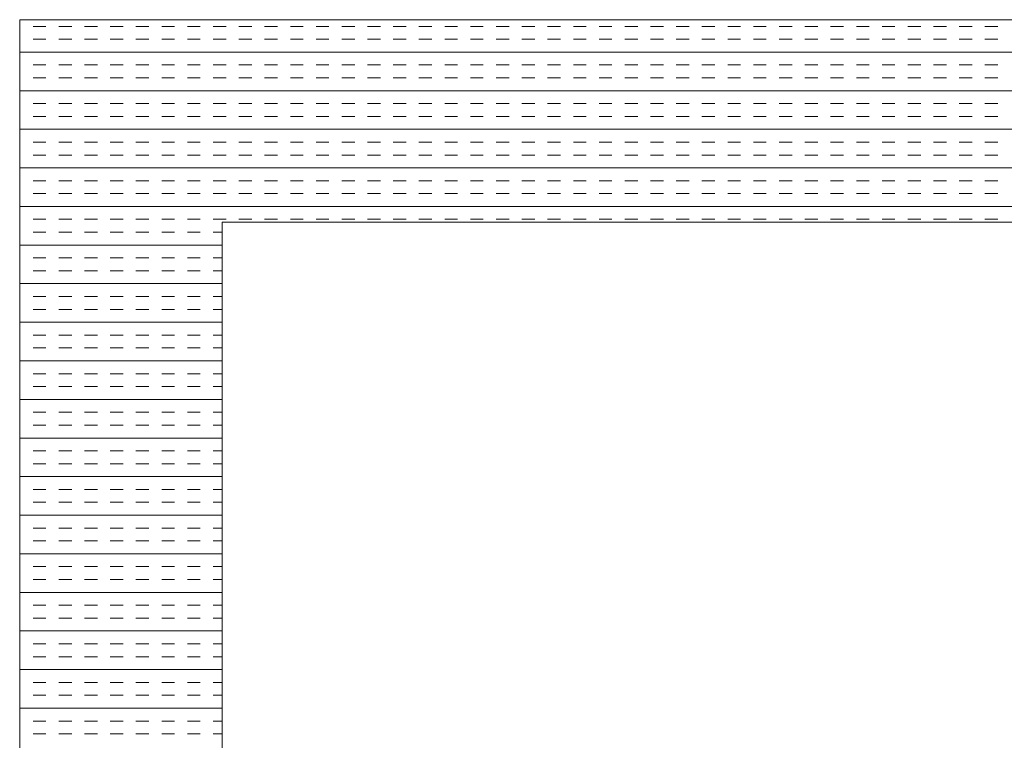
# Model space of a CAD drawing. Extents: x 3940905 to 4145695, y 925352 to 1109797.
# Tile 840 of 1056: x 4040524 to 4040767, y 1101176 to 1101354. Entities that reach past the tile are written whole.
import ezdxf

# ---------------------------------------------------------------- set-up
doc = ezdxf.new("R2010")
doc.units = 0
doc.header["$LTSCALE"] = 750
doc.header["$MEASUREMENT"] = 0
doc.layers.add('CKD Equipments', color=252, linetype='CONTINUOUS', lineweight=0)

msp = doc.modelspace()

# ---------------------------------------------------------------- linework, layer by layer
at = {"layer": 'CKD Equipments'}
for p, q in [((4040524.42, 1101353.98, -7.61), (4040524.42, 1100653.98, -7.61)), ((4041342.42, 1101353.98, -7.61), (4040524.42, 1101353.98, -7.61)), ((4040574.42, 1101303.98, -7.61), (4040574.42, 1100703.98, -7.61)), ((4041292.42, 1101303.98, -7.61), (4040574.42, 1101303.98, -7.61))]:
    msp.add_line(p, q, dxfattribs=at)
at = {"layer": 'CKD Equipments', "color": 4, "linetype": 'Continuous'}
for p, q in [((4040524.55, 1101352.32, -7.61), (4040524.42, 1101352.32, -7.61)), ((4040530.9, 1101352.32, -7.61), (4040527.72, 1101352.32, -7.61)), ((4040537.25, 1101352.32, -7.61), (4040534.07, 1101352.32, -7.61)), ((4040543.6, 1101352.32, -7.61), (4040540.42, 1101352.32, -7.61)), ((4040549.95, 1101352.32, -7.61), (4040546.77, 1101352.32, -7.61)), ((4040556.3, 1101352.32, -7.61), (4040553.12, 1101352.32, -7.61)), ((4040562.65, 1101352.32, -7.61), (4040559.47, 1101352.32, -7.61)), ((4040569, 1101352.32, -7.61), (4040565.82, 1101352.32, -7.61)), ((4040575.35, 1101352.32, -7.61), (4040572.17, 1101352.32, -7.61)), ((4040581.7, 1101352.32, -7.61), (4040578.52, 1101352.32, -7.61)), ((4040588.05, 1101352.32, -7.61), (4040584.87, 1101352.32, -7.61)), ((4040594.4, 1101352.32, -7.61), (4040591.22, 1101352.32, -7.61)), ((4040600.75, 1101352.32, -7.61), (4040597.57, 1101352.32, -7.61)), ((4040607.1, 1101352.32, -7.61), (4040603.92, 1101352.32, -7.61)), ((4040613.45, 1101352.32, -7.61), (4040610.27, 1101352.32, -7.61)), ((4040619.8, 1101352.32, -7.61), (4040616.62, 1101352.32, -7.61)), ((4040626.15, 1101352.32, -7.61), (4040622.97, 1101352.32, -7.61)), ((4040632.5, 1101352.32, -7.61), (4040629.32, 1101352.32, -7.61)), ((4040638.85, 1101352.32, -7.61), (4040635.67, 1101352.32, -7.61)), ((4040645.2, 1101352.32, -7.61), (4040642.02, 1101352.32, -7.61)), ((4040651.55, 1101352.32, -7.61), (4040648.37, 1101352.32, -7.61)), ((4040657.9, 1101352.32, -7.61), (4040654.72, 1101352.32, -7.61)), ((4040664.25, 1101352.32, -7.61), (4040661.07, 1101352.32, -7.61)), ((4040670.6, 1101352.32, -7.61), (4040667.42, 1101352.32, -7.61)), ((4040676.95, 1101352.32, -7.61), (4040673.77, 1101352.32, -7.61)), ((4040683.3, 1101352.32, -7.61), (4040680.12, 1101352.32, -7.61)), ((4040689.65, 1101352.32, -7.61), (4040686.47, 1101352.32, -7.61)), ((4040696, 1101352.32, -7.61), (4040692.82, 1101352.32, -7.61)), ((4040702.35, 1101352.32, -7.61), (4040699.17, 1101352.32, -7.61)), ((4040708.7, 1101352.32, -7.61), (4040705.52, 1101352.32, -7.61)), ((4040715.05, 1101352.32, -7.61), (4040711.87, 1101352.32, -7.61)), ((4040721.4, 1101352.32, -7.61), (4040718.22, 1101352.32, -7.61)), ((4040727.75, 1101352.32, -7.61), (4040724.57, 1101352.32, -7.61)), ((4040734.1, 1101352.32, -7.61), (4040730.92, 1101352.32, -7.61)), ((4040740.45, 1101352.32, -7.61), (4040737.27, 1101352.32, -7.61)), ((4040746.8, 1101352.32, -7.61), (4040743.62, 1101352.32, -7.61)), ((4040753.15, 1101352.32, -7.61), (4040749.97, 1101352.32, -7.61)), ((4040759.5, 1101352.32, -7.61), (4040756.32, 1101352.32, -7.61)), ((4040765.85, 1101352.32, -7.61), (4040762.67, 1101352.32, -7.61)), ((4040524.55, 1101349.15, -7.61), (4040524.42, 1101349.15, -7.61)), ((4040530.9, 1101349.15, -7.61), (4040527.72, 1101349.15, -7.61)), ((4040537.25, 1101349.15, -7.61), (4040534.07, 1101349.15, -7.61)), ((4040543.6, 1101349.15, -7.61), (4040540.42, 1101349.15, -7.61)), ((4040549.95, 1101349.15, -7.61), (4040546.77, 1101349.15, -7.61)), ((4040556.3, 1101349.15, -7.61), (4040553.12, 1101349.15, -7.61)), ((4040562.65, 1101349.15, -7.61), (4040559.47, 1101349.15, -7.61)), ((4040569, 1101349.15, -7.61), (4040565.82, 1101349.15, -7.61)), ((4040575.35, 1101349.15, -7.61), (4040572.17, 1101349.15, -7.61)), ((4040581.7, 1101349.15, -7.61), (4040578.52, 1101349.15, -7.61)), ((4040588.05, 1101349.15, -7.61), (4040584.87, 1101349.15, -7.61)), ((4040594.4, 1101349.15, -7.61), (4040591.22, 1101349.15, -7.61)), ((4040600.75, 1101349.15, -7.61), (4040597.57, 1101349.15, -7.61)), ((4040607.1, 1101349.15, -7.61), (4040603.92, 1101349.15, -7.61)), ((4040613.45, 1101349.15, -7.61), (4040610.27, 1101349.15, -7.61)), ((4040619.8, 1101349.15, -7.61), (4040616.62, 1101349.15, -7.61)), ((4040626.15, 1101349.15, -7.61), (4040622.97, 1101349.15, -7.61)), ((4040632.5, 1101349.15, -7.61), (4040629.32, 1101349.15, -7.61)), ((4040638.85, 1101349.15, -7.61), (4040635.67, 1101349.15, -7.61)), ((4040645.2, 1101349.15, -7.61), (4040642.02, 1101349.15, -7.61)), ((4040651.55, 1101349.15, -7.61), (4040648.37, 1101349.15, -7.61)), ((4040657.9, 1101349.15, -7.61), (4040654.72, 1101349.15, -7.61)), ((4040664.25, 1101349.15, -7.61), (4040661.07, 1101349.15, -7.61)), ((4040670.6, 1101349.15, -7.61), (4040667.42, 1101349.15, -7.61)), ((4040676.95, 1101349.15, -7.61), (4040673.77, 1101349.15, -7.61)), ((4040683.3, 1101349.15, -7.61), (4040680.12, 1101349.15, -7.61)), ((4040689.65, 1101349.15, -7.61), (4040686.47, 1101349.15, -7.61)), ((4040696, 1101349.15, -7.61), (4040692.82, 1101349.15, -7.61)), ((4040702.35, 1101349.15, -7.61), (4040699.17, 1101349.15, -7.61)), ((4040708.7, 1101349.15, -7.61), (4040705.52, 1101349.15, -7.61)), ((4040715.05, 1101349.15, -7.61), (4040711.87, 1101349.15, -7.61)), ((4040721.4, 1101349.15, -7.61), (4040718.22, 1101349.15, -7.61)), ((4040727.75, 1101349.15, -7.61), (4040724.57, 1101349.15, -7.61)), ((4040734.1, 1101349.15, -7.61), (4040730.92, 1101349.15, -7.61)), ((4040740.45, 1101349.15, -7.61), (4040737.27, 1101349.15, -7.61)), ((4040746.8, 1101349.15, -7.61), (4040743.62, 1101349.15, -7.61)), ((4040753.15, 1101349.15, -7.61), (4040749.97, 1101349.15, -7.61)), ((4040759.5, 1101349.15, -7.61), (4040756.32, 1101349.15, -7.61)), ((4040765.85, 1101349.15, -7.61), (4040762.67, 1101349.15, -7.61)), ((4041342.42, 1101345.97, -7.61), (4040524.42, 1101345.97, -7.61)), ((4040524.55, 1101342.8, -7.61), (4040524.42, 1101342.8, -7.61)), ((4040530.9, 1101342.8, -7.61), (4040527.72, 1101342.8, -7.61)), ((4040537.25, 1101342.8, -7.61), (4040534.07, 1101342.8, -7.61)), ((4040543.6, 1101342.8, -7.61), (4040540.42, 1101342.8, -7.61)), ((4040549.95, 1101342.8, -7.61), (4040546.77, 1101342.8, -7.61)), ((4040556.3, 1101342.8, -7.61), (4040553.12, 1101342.8, -7.61)), ((4040562.65, 1101342.8, -7.61), (4040559.47, 1101342.8, -7.61)), ((4040569, 1101342.8, -7.61), (4040565.82, 1101342.8, -7.61)), ((4040575.35, 1101342.8, -7.61), (4040572.17, 1101342.8, -7.61)), ((4040581.7, 1101342.8, -7.61), (4040578.52, 1101342.8, -7.61)), ((4040588.05, 1101342.8, -7.61), (4040584.87, 1101342.8, -7.61)), ((4040594.4, 1101342.8, -7.61), (4040591.22, 1101342.8, -7.61)), ((4040600.75, 1101342.8, -7.61), (4040597.57, 1101342.8, -7.61)), ((4040607.1, 1101342.8, -7.61), (4040603.92, 1101342.8, -7.61)), ((4040613.45, 1101342.8, -7.61), (4040610.27, 1101342.8, -7.61)), ((4040619.8, 1101342.8, -7.61), (4040616.62, 1101342.8, -7.61)), ((4040626.15, 1101342.8, -7.61), (4040622.97, 1101342.8, -7.61)), ((4040632.5, 1101342.8, -7.61), (4040629.32, 1101342.8, -7.61)), ((4040638.85, 1101342.8, -7.61), (4040635.67, 1101342.8, -7.61)), ((4040645.2, 1101342.8, -7.61), (4040642.02, 1101342.8, -7.61)), ((4040651.55, 1101342.8, -7.61), (4040648.37, 1101342.8, -7.61)), ((4040657.9, 1101342.8, -7.61), (4040654.72, 1101342.8, -7.61)), ((4040664.25, 1101342.8, -7.61), (4040661.07, 1101342.8, -7.61)), ((4040670.6, 1101342.8, -7.61), (4040667.42, 1101342.8, -7.61)), ((4040676.95, 1101342.8, -7.61), (4040673.77, 1101342.8, -7.61)), ((4040683.3, 1101342.8, -7.61), (4040680.12, 1101342.8, -7.61)), ((4040689.65, 1101342.8, -7.61), (4040686.47, 1101342.8, -7.61)), ((4040696, 1101342.8, -7.61), (4040692.82, 1101342.8, -7.61)), ((4040702.35, 1101342.8, -7.61), (4040699.17, 1101342.8, -7.61)), ((4040708.7, 1101342.8, -7.61), (4040705.52, 1101342.8, -7.61)), ((4040715.05, 1101342.8, -7.61), (4040711.87, 1101342.8, -7.61)), ((4040721.4, 1101342.8, -7.61), (4040718.22, 1101342.8, -7.61)), ((4040727.75, 1101342.8, -7.61), (4040724.57, 1101342.8, -7.61)), ((4040734.1, 1101342.8, -7.61), (4040730.92, 1101342.8, -7.61)), ((4040740.45, 1101342.8, -7.61), (4040737.27, 1101342.8, -7.61)), ((4040746.8, 1101342.8, -7.61), (4040743.62, 1101342.8, -7.61)), ((4040753.15, 1101342.8, -7.61), (4040749.97, 1101342.8, -7.61)), ((4040759.5, 1101342.8, -7.61), (4040756.32, 1101342.8, -7.61)), ((4040765.85, 1101342.8, -7.61), (4040762.67, 1101342.8, -7.61)), ((4040524.55, 1101339.62, -7.61), (4040524.42, 1101339.62, -7.61)), ((4040530.9, 1101339.62, -7.61), (4040527.72, 1101339.62, -7.61)), ((4040537.25, 1101339.62, -7.61), (4040534.07, 1101339.62, -7.61)), ((4040543.6, 1101339.62, -7.61), (4040540.42, 1101339.62, -7.61)), ((4040549.95, 1101339.62, -7.61), (4040546.77, 1101339.62, -7.61)), ((4040556.3, 1101339.62, -7.61), (4040553.12, 1101339.62, -7.61)), ((4040562.65, 1101339.62, -7.61), (4040559.47, 1101339.62, -7.61)), ((4040569, 1101339.62, -7.61), (4040565.82, 1101339.62, -7.61)), ((4040575.35, 1101339.62, -7.61), (4040572.17, 1101339.62, -7.61)), ((4040581.7, 1101339.62, -7.61), (4040578.52, 1101339.62, -7.61)), ((4040588.05, 1101339.62, -7.61), (4040584.87, 1101339.62, -7.61)), ((4040594.4, 1101339.62, -7.61), (4040591.22, 1101339.62, -7.61)), ((4040600.75, 1101339.62, -7.61), (4040597.57, 1101339.62, -7.61)), ((4040607.1, 1101339.62, -7.61), (4040603.92, 1101339.62, -7.61)), ((4040613.45, 1101339.62, -7.61), (4040610.27, 1101339.62, -7.61)), ((4040619.8, 1101339.62, -7.61), (4040616.62, 1101339.62, -7.61)), ((4040626.15, 1101339.62, -7.61), (4040622.97, 1101339.62, -7.61)), ((4040632.5, 1101339.62, -7.61), (4040629.32, 1101339.62, -7.61)), ((4040638.85, 1101339.62, -7.61), (4040635.67, 1101339.62, -7.61)), ((4040645.2, 1101339.62, -7.61), (4040642.02, 1101339.62, -7.61)), ((4040651.55, 1101339.62, -7.61), (4040648.37, 1101339.62, -7.61)), ((4040657.9, 1101339.62, -7.61), (4040654.72, 1101339.62, -7.61)), ((4040664.25, 1101339.62, -7.61), (4040661.07, 1101339.62, -7.61)), ((4040670.6, 1101339.62, -7.61), (4040667.42, 1101339.62, -7.61)), ((4040676.95, 1101339.62, -7.61), (4040673.77, 1101339.62, -7.61)), ((4040683.3, 1101339.62, -7.61), (4040680.12, 1101339.62, -7.61)), ((4040689.65, 1101339.62, -7.61), (4040686.47, 1101339.62, -7.61)), ((4040696, 1101339.62, -7.61), (4040692.82, 1101339.62, -7.61)), ((4040702.35, 1101339.62, -7.61), (4040699.17, 1101339.62, -7.61)), ((4040708.7, 1101339.62, -7.61), (4040705.52, 1101339.62, -7.61)), ((4040715.05, 1101339.62, -7.61), (4040711.87, 1101339.62, -7.61)), ((4040721.4, 1101339.62, -7.61), (4040718.22, 1101339.62, -7.61)), ((4040727.75, 1101339.62, -7.61), (4040724.57, 1101339.62, -7.61)), ((4040734.1, 1101339.62, -7.61), (4040730.92, 1101339.62, -7.61)), ((4040740.45, 1101339.62, -7.61), (4040737.27, 1101339.62, -7.61)), ((4040746.8, 1101339.62, -7.61), (4040743.62, 1101339.62, -7.61)), ((4040753.15, 1101339.62, -7.61), (4040749.97, 1101339.62, -7.61)), ((4040759.5, 1101339.62, -7.61), (4040756.32, 1101339.62, -7.61)), ((4040765.85, 1101339.62, -7.61), (4040762.67, 1101339.62, -7.61)), ((4041342.42, 1101336.45, -7.61), (4040524.42, 1101336.45, -7.61)), ((4040524.55, 1101333.27, -7.61), (4040524.42, 1101333.27, -7.61)), ((4040530.9, 1101333.27, -7.61), (4040527.72, 1101333.27, -7.61)), ((4040537.25, 1101333.27, -7.61), (4040534.07, 1101333.27, -7.61)), ((4040543.6, 1101333.27, -7.61), (4040540.42, 1101333.27, -7.61)), ((4040549.95, 1101333.27, -7.61), (4040546.77, 1101333.27, -7.61)), ((4040556.3, 1101333.27, -7.61), (4040553.12, 1101333.27, -7.61)), ((4040562.65, 1101333.27, -7.61), (4040559.47, 1101333.27, -7.61)), ((4040569, 1101333.27, -7.61), (4040565.82, 1101333.27, -7.61)), ((4040575.35, 1101333.27, -7.61), (4040572.17, 1101333.27, -7.61)), ((4040581.7, 1101333.27, -7.61), (4040578.52, 1101333.27, -7.61)), ((4040588.05, 1101333.27, -7.61), (4040584.87, 1101333.27, -7.61)), ((4040594.4, 1101333.27, -7.61), (4040591.22, 1101333.27, -7.61)), ((4040600.75, 1101333.27, -7.61), (4040597.57, 1101333.27, -7.61)), ((4040607.1, 1101333.27, -7.61), (4040603.92, 1101333.27, -7.61)), ((4040613.45, 1101333.27, -7.61), (4040610.27, 1101333.27, -7.61)), ((4040619.8, 1101333.27, -7.61), (4040616.62, 1101333.27, -7.61)), ((4040626.15, 1101333.27, -7.61), (4040622.97, 1101333.27, -7.61)), ((4040632.5, 1101333.27, -7.61), (4040629.32, 1101333.27, -7.61)), ((4040638.85, 1101333.27, -7.61), (4040635.67, 1101333.27, -7.61)), ((4040645.2, 1101333.27, -7.61), (4040642.02, 1101333.27, -7.61)), ((4040651.55, 1101333.27, -7.61), (4040648.37, 1101333.27, -7.61)), ((4040657.9, 1101333.27, -7.61), (4040654.72, 1101333.27, -7.61)), ((4040664.25, 1101333.27, -7.61), (4040661.07, 1101333.27, -7.61)), ((4040670.6, 1101333.27, -7.61), (4040667.42, 1101333.27, -7.61)), ((4040676.95, 1101333.27, -7.61), (4040673.77, 1101333.27, -7.61)), ((4040683.3, 1101333.27, -7.61), (4040680.12, 1101333.27, -7.61)), ((4040689.65, 1101333.27, -7.61), (4040686.47, 1101333.27, -7.61)), ((4040696, 1101333.27, -7.61), (4040692.82, 1101333.27, -7.61)), ((4040702.35, 1101333.27, -7.61), (4040699.17, 1101333.27, -7.61)), ((4040708.7, 1101333.27, -7.61), (4040705.52, 1101333.27, -7.61)), ((4040715.05, 1101333.27, -7.61), (4040711.87, 1101333.27, -7.61)), ((4040721.4, 1101333.27, -7.61), (4040718.22, 1101333.27, -7.61)), ((4040727.75, 1101333.27, -7.61), (4040724.57, 1101333.27, -7.61)), ((4040734.1, 1101333.27, -7.61), (4040730.92, 1101333.27, -7.61)), ((4040740.45, 1101333.27, -7.61), (4040737.27, 1101333.27, -7.61)), ((4040746.8, 1101333.27, -7.61), (4040743.62, 1101333.27, -7.61)), ((4040753.15, 1101333.27, -7.61), (4040749.97, 1101333.27, -7.61)), ((4040759.5, 1101333.27, -7.61), (4040756.32, 1101333.27, -7.61)), ((4040765.85, 1101333.27, -7.61), (4040762.67, 1101333.27, -7.61)), ((4040524.55, 1101330.1, -7.61), (4040524.42, 1101330.1, -7.61)), ((4040530.9, 1101330.1, -7.61), (4040527.72, 1101330.1, -7.61)), ((4040537.25, 1101330.1, -7.61), (4040534.07, 1101330.1, -7.61)), ((4040543.6, 1101330.1, -7.61), (4040540.42, 1101330.1, -7.61)), ((4040549.95, 1101330.1, -7.61), (4040546.77, 1101330.1, -7.61)), ((4040556.3, 1101330.1, -7.61), (4040553.12, 1101330.1, -7.61)), ((4040562.65, 1101330.1, -7.61), (4040559.47, 1101330.1, -7.61)), ((4040569, 1101330.1, -7.61), (4040565.82, 1101330.1, -7.61)), ((4040575.35, 1101330.1, -7.61), (4040572.17, 1101330.1, -7.61)), ((4040581.7, 1101330.1, -7.61), (4040578.52, 1101330.1, -7.61)), ((4040588.05, 1101330.1, -7.61), (4040584.87, 1101330.1, -7.61)), ((4040594.4, 1101330.1, -7.61), (4040591.22, 1101330.1, -7.61)), ((4040600.75, 1101330.1, -7.61), (4040597.57, 1101330.1, -7.61)), ((4040607.1, 1101330.1, -7.61), (4040603.92, 1101330.1, -7.61)), ((4040613.45, 1101330.1, -7.61), (4040610.27, 1101330.1, -7.61)), ((4040619.8, 1101330.1, -7.61), (4040616.62, 1101330.1, -7.61)), ((4040626.15, 1101330.1, -7.61), (4040622.97, 1101330.1, -7.61)), ((4040632.5, 1101330.1, -7.61), (4040629.32, 1101330.1, -7.61)), ((4040638.85, 1101330.1, -7.61), (4040635.67, 1101330.1, -7.61)), ((4040645.2, 1101330.1, -7.61), (4040642.02, 1101330.1, -7.61)), ((4040651.55, 1101330.1, -7.61), (4040648.37, 1101330.1, -7.61)), ((4040657.9, 1101330.1, -7.61), (4040654.72, 1101330.1, -7.61)), ((4040664.25, 1101330.1, -7.61), (4040661.07, 1101330.1, -7.61)), ((4040670.6, 1101330.1, -7.61), (4040667.42, 1101330.1, -7.61)), ((4040676.95, 1101330.1, -7.61), (4040673.77, 1101330.1, -7.61)), ((4040683.3, 1101330.1, -7.61), (4040680.12, 1101330.1, -7.61)), ((4040689.65, 1101330.1, -7.61), (4040686.47, 1101330.1, -7.61)), ((4040696, 1101330.1, -7.61), (4040692.82, 1101330.1, -7.61)), ((4040702.35, 1101330.1, -7.61), (4040699.17, 1101330.1, -7.61)), ((4040708.7, 1101330.1, -7.61), (4040705.52, 1101330.1, -7.61)), ((4040715.05, 1101330.1, -7.61), (4040711.87, 1101330.1, -7.61)), ((4040721.4, 1101330.1, -7.61), (4040718.22, 1101330.1, -7.61)), ((4040727.75, 1101330.1, -7.61), (4040724.57, 1101330.1, -7.61)), ((4040734.1, 1101330.1, -7.61), (4040730.92, 1101330.1, -7.61)), ((4040740.45, 1101330.1, -7.61), (4040737.27, 1101330.1, -7.61)), ((4040746.8, 1101330.1, -7.61), (4040743.62, 1101330.1, -7.61)), ((4040753.15, 1101330.1, -7.61), (4040749.97, 1101330.1, -7.61)), ((4040759.5, 1101330.1, -7.61), (4040756.32, 1101330.1, -7.61)), ((4040765.85, 1101330.1, -7.61), (4040762.67, 1101330.1, -7.61)), ((4041342.42, 1101326.92, -7.61), (4040524.42, 1101326.92, -7.61)), ((4040524.55, 1101323.75, -7.61), (4040524.42, 1101323.75, -7.61)), ((4040530.9, 1101323.75, -7.61), (4040527.72, 1101323.75, -7.61)), ((4040537.25, 1101323.75, -7.61), (4040534.07, 1101323.75, -7.61)), ((4040543.6, 1101323.75, -7.61), (4040540.42, 1101323.75, -7.61)), ((4040549.95, 1101323.75, -7.61), (4040546.77, 1101323.75, -7.61)), ((4040556.3, 1101323.75, -7.61), (4040553.12, 1101323.75, -7.61)), ((4040562.65, 1101323.75, -7.61), (4040559.47, 1101323.75, -7.61)), ((4040569, 1101323.75, -7.61), (4040565.82, 1101323.75, -7.61)), ((4040575.35, 1101323.75, -7.61), (4040572.17, 1101323.75, -7.61)), ((4040581.7, 1101323.75, -7.61), (4040578.52, 1101323.75, -7.61)), ((4040588.05, 1101323.75, -7.61), (4040584.87, 1101323.75, -7.61)), ((4040594.4, 1101323.75, -7.61), (4040591.22, 1101323.75, -7.61)), ((4040600.75, 1101323.75, -7.61), (4040597.57, 1101323.75, -7.61)), ((4040607.1, 1101323.75, -7.61), (4040603.92, 1101323.75, -7.61)), ((4040613.45, 1101323.75, -7.61), (4040610.27, 1101323.75, -7.61)), ((4040619.8, 1101323.75, -7.61), (4040616.62, 1101323.75, -7.61)), ((4040626.15, 1101323.75, -7.61), (4040622.97, 1101323.75, -7.61)), ((4040632.5, 1101323.75, -7.61), (4040629.32, 1101323.75, -7.61)), ((4040638.85, 1101323.75, -7.61), (4040635.67, 1101323.75, -7.61)), ((4040645.2, 1101323.75, -7.61), (4040642.02, 1101323.75, -7.61)), ((4040651.55, 1101323.75, -7.61), (4040648.37, 1101323.75, -7.61)), ((4040657.9, 1101323.75, -7.61), (4040654.72, 1101323.75, -7.61)), ((4040664.25, 1101323.75, -7.61), (4040661.07, 1101323.75, -7.61)), ((4040670.6, 1101323.75, -7.61), (4040667.42, 1101323.75, -7.61)), ((4040676.95, 1101323.75, -7.61), (4040673.77, 1101323.75, -7.61)), ((4040683.3, 1101323.75, -7.61), (4040680.12, 1101323.75, -7.61)), ((4040689.65, 1101323.75, -7.61), (4040686.47, 1101323.75, -7.61)), ((4040696, 1101323.75, -7.61), (4040692.82, 1101323.75, -7.61)), ((4040702.35, 1101323.75, -7.61), (4040699.17, 1101323.75, -7.61)), ((4040708.7, 1101323.75, -7.61), (4040705.52, 1101323.75, -7.61)), ((4040715.05, 1101323.75, -7.61), (4040711.87, 1101323.75, -7.61)), ((4040721.4, 1101323.75, -7.61), (4040718.22, 1101323.75, -7.61)), ((4040727.75, 1101323.75, -7.61), (4040724.57, 1101323.75, -7.61)), ((4040734.1, 1101323.75, -7.61), (4040730.92, 1101323.75, -7.61)), ((4040740.45, 1101323.75, -7.61), (4040737.27, 1101323.75, -7.61)), ((4040746.8, 1101323.75, -7.61), (4040743.62, 1101323.75, -7.61)), ((4040753.15, 1101323.75, -7.61), (4040749.97, 1101323.75, -7.61)), ((4040759.5, 1101323.75, -7.61), (4040756.32, 1101323.75, -7.61)), ((4040765.85, 1101323.75, -7.61), (4040762.67, 1101323.75, -7.61)), ((4040524.55, 1101320.57, -7.61), (4040524.42, 1101320.57, -7.61)), ((4040530.9, 1101320.57, -7.61), (4040527.72, 1101320.57, -7.61)), ((4040537.25, 1101320.57, -7.61), (4040534.07, 1101320.57, -7.61)), ((4040543.6, 1101320.57, -7.61), (4040540.42, 1101320.57, -7.61)), ((4040549.95, 1101320.57, -7.61), (4040546.77, 1101320.57, -7.61)), ((4040556.3, 1101320.57, -7.61), (4040553.12, 1101320.57, -7.61)), ((4040562.65, 1101320.57, -7.61), (4040559.47, 1101320.57, -7.61)), ((4040569, 1101320.57, -7.61), (4040565.82, 1101320.57, -7.61)), ((4040575.35, 1101320.57, -7.61), (4040572.17, 1101320.57, -7.61)), ((4040581.7, 1101320.57, -7.61), (4040578.52, 1101320.57, -7.61)), ((4040588.05, 1101320.57, -7.61), (4040584.87, 1101320.57, -7.61)), ((4040594.4, 1101320.57, -7.61), (4040591.22, 1101320.57, -7.61)), ((4040600.75, 1101320.57, -7.61), (4040597.57, 1101320.57, -7.61)), ((4040607.1, 1101320.57, -7.61), (4040603.92, 1101320.57, -7.61)), ((4040613.45, 1101320.57, -7.61), (4040610.27, 1101320.57, -7.61)), ((4040619.8, 1101320.57, -7.61), (4040616.62, 1101320.57, -7.61)), ((4040626.15, 1101320.57, -7.61), (4040622.97, 1101320.57, -7.61)), ((4040632.5, 1101320.57, -7.61), (4040629.32, 1101320.57, -7.61)), ((4040638.85, 1101320.57, -7.61), (4040635.67, 1101320.57, -7.61)), ((4040645.2, 1101320.57, -7.61), (4040642.02, 1101320.57, -7.61)), ((4040651.55, 1101320.57, -7.61), (4040648.37, 1101320.57, -7.61)), ((4040657.9, 1101320.57, -7.61), (4040654.72, 1101320.57, -7.61)), ((4040664.25, 1101320.57, -7.61), (4040661.07, 1101320.57, -7.61)), ((4040670.6, 1101320.57, -7.61), (4040667.42, 1101320.57, -7.61)), ((4040676.95, 1101320.57, -7.61), (4040673.77, 1101320.57, -7.61)), ((4040683.3, 1101320.57, -7.61), (4040680.12, 1101320.57, -7.61)), ((4040689.65, 1101320.57, -7.61), (4040686.47, 1101320.57, -7.61)), ((4040696, 1101320.57, -7.61), (4040692.82, 1101320.57, -7.61)), ((4040702.35, 1101320.57, -7.61), (4040699.17, 1101320.57, -7.61)), ((4040708.7, 1101320.57, -7.61), (4040705.52, 1101320.57, -7.61)), ((4040715.05, 1101320.57, -7.61), (4040711.87, 1101320.57, -7.61)), ((4040721.4, 1101320.57, -7.61), (4040718.22, 1101320.57, -7.61)), ((4040727.75, 1101320.57, -7.61), (4040724.57, 1101320.57, -7.61)), ((4040734.1, 1101320.57, -7.61), (4040730.92, 1101320.57, -7.61)), ((4040740.45, 1101320.57, -7.61), (4040737.27, 1101320.57, -7.61)), ((4040746.8, 1101320.57, -7.61), (4040743.62, 1101320.57, -7.61)), ((4040753.15, 1101320.57, -7.61), (4040749.97, 1101320.57, -7.61)), ((4040759.5, 1101320.57, -7.61), (4040756.32, 1101320.57, -7.61)), ((4040765.85, 1101320.57, -7.61), (4040762.67, 1101320.57, -7.61)), ((4041342.42, 1101317.4, -7.61), (4040524.42, 1101317.4, -7.61)), ((4040524.55, 1101314.22, -7.61), (4040524.42, 1101314.22, -7.61)), ((4040530.9, 1101314.22, -7.61), (4040527.72, 1101314.22, -7.61)), ((4040537.25, 1101314.22, -7.61), (4040534.07, 1101314.22, -7.61)), ((4040543.6, 1101314.22, -7.61), (4040540.42, 1101314.22, -7.61)), ((4040549.95, 1101314.22, -7.61), (4040546.77, 1101314.22, -7.61)), ((4040556.3, 1101314.22, -7.61), (4040553.12, 1101314.22, -7.61)), ((4040562.65, 1101314.22, -7.61), (4040559.47, 1101314.22, -7.61)), ((4040569, 1101314.22, -7.61), (4040565.82, 1101314.22, -7.61)), ((4040575.35, 1101314.22, -7.61), (4040572.17, 1101314.22, -7.61)), ((4040581.7, 1101314.22, -7.61), (4040578.52, 1101314.22, -7.61)), ((4040588.05, 1101314.22, -7.61), (4040584.87, 1101314.22, -7.61)), ((4040594.4, 1101314.22, -7.61), (4040591.22, 1101314.22, -7.61)), ((4040600.75, 1101314.22, -7.61), (4040597.57, 1101314.22, -7.61)), ((4040607.1, 1101314.22, -7.61), (4040603.92, 1101314.22, -7.61)), ((4040613.45, 1101314.22, -7.61), (4040610.27, 1101314.22, -7.61)), ((4040619.8, 1101314.22, -7.61), (4040616.62, 1101314.22, -7.61)), ((4040626.15, 1101314.22, -7.61), (4040622.97, 1101314.22, -7.61)), ((4040632.5, 1101314.22, -7.61), (4040629.32, 1101314.22, -7.61)), ((4040638.85, 1101314.22, -7.61), (4040635.67, 1101314.22, -7.61)), ((4040645.2, 1101314.22, -7.61), (4040642.02, 1101314.22, -7.61)), ((4040651.55, 1101314.22, -7.61), (4040648.37, 1101314.22, -7.61)), ((4040657.9, 1101314.22, -7.61), (4040654.72, 1101314.22, -7.61)), ((4040664.25, 1101314.22, -7.61), (4040661.07, 1101314.22, -7.61)), ((4040670.6, 1101314.22, -7.61), (4040667.42, 1101314.22, -7.61)), ((4040676.95, 1101314.22, -7.61), (4040673.77, 1101314.22, -7.61)), ((4040683.3, 1101314.22, -7.61), (4040680.12, 1101314.22, -7.61)), ((4040689.65, 1101314.22, -7.61), (4040686.47, 1101314.22, -7.61)), ((4040696, 1101314.22, -7.61), (4040692.82, 1101314.22, -7.61)), ((4040702.35, 1101314.22, -7.61), (4040699.17, 1101314.22, -7.61)), ((4040708.7, 1101314.22, -7.61), (4040705.52, 1101314.22, -7.61)), ((4040715.05, 1101314.22, -7.61), (4040711.87, 1101314.22, -7.61)), ((4040721.4, 1101314.22, -7.61), (4040718.22, 1101314.22, -7.61)), ((4040727.75, 1101314.22, -7.61), (4040724.57, 1101314.22, -7.61)), ((4040734.1, 1101314.22, -7.61), (4040730.92, 1101314.22, -7.61)), ((4040740.45, 1101314.22, -7.61), (4040737.27, 1101314.22, -7.61)), ((4040746.8, 1101314.22, -7.61), (4040743.62, 1101314.22, -7.61)), ((4040753.15, 1101314.22, -7.61), (4040749.97, 1101314.22, -7.61)), ((4040759.5, 1101314.22, -7.61), (4040756.32, 1101314.22, -7.61)), ((4040765.85, 1101314.22, -7.61), (4040762.67, 1101314.22, -7.61)), ((4040524.55, 1101311.05, -7.61), (4040524.42, 1101311.05, -7.61)), ((4040530.9, 1101311.05, -7.61), (4040527.72, 1101311.05, -7.61)), ((4040537.25, 1101311.05, -7.61), (4040534.07, 1101311.05, -7.61)), ((4040543.6, 1101311.05, -7.61), (4040540.42, 1101311.05, -7.61)), ((4040549.95, 1101311.05, -7.61), (4040546.77, 1101311.05, -7.61)), ((4040556.3, 1101311.05, -7.61), (4040553.12, 1101311.05, -7.61)), ((4040562.65, 1101311.05, -7.61), (4040559.47, 1101311.05, -7.61)), ((4040569, 1101311.05, -7.61), (4040565.82, 1101311.05, -7.61)), ((4040575.35, 1101311.05, -7.61), (4040572.17, 1101311.05, -7.61)), ((4040581.7, 1101311.05, -7.61), (4040578.52, 1101311.05, -7.61)), ((4040588.05, 1101311.05, -7.61), (4040584.87, 1101311.05, -7.61)), ((4040594.4, 1101311.05, -7.61), (4040591.22, 1101311.05, -7.61)), ((4040600.75, 1101311.05, -7.61), (4040597.57, 1101311.05, -7.61)), ((4040607.1, 1101311.05, -7.61), (4040603.92, 1101311.05, -7.61)), ((4040613.45, 1101311.05, -7.61), (4040610.27, 1101311.05, -7.61)), ((4040619.8, 1101311.05, -7.61), (4040616.62, 1101311.05, -7.61)), ((4040626.15, 1101311.05, -7.61), (4040622.97, 1101311.05, -7.61)), ((4040632.5, 1101311.05, -7.61), (4040629.32, 1101311.05, -7.61)), ((4040638.85, 1101311.05, -7.61), (4040635.67, 1101311.05, -7.61)), ((4040645.2, 1101311.05, -7.61), (4040642.02, 1101311.05, -7.61)), ((4040651.55, 1101311.05, -7.61), (4040648.37, 1101311.05, -7.61)), ((4040657.9, 1101311.05, -7.61), (4040654.72, 1101311.05, -7.61)), ((4040664.25, 1101311.05, -7.61), (4040661.07, 1101311.05, -7.61)), ((4040670.6, 1101311.05, -7.61), (4040667.42, 1101311.05, -7.61)), ((4040676.95, 1101311.05, -7.61), (4040673.77, 1101311.05, -7.61)), ((4040683.3, 1101311.05, -7.61), (4040680.12, 1101311.05, -7.61)), ((4040689.65, 1101311.05, -7.61), (4040686.47, 1101311.05, -7.61)), ((4040696, 1101311.05, -7.61), (4040692.82, 1101311.05, -7.61)), ((4040702.35, 1101311.05, -7.61), (4040699.17, 1101311.05, -7.61)), ((4040708.7, 1101311.05, -7.61), (4040705.52, 1101311.05, -7.61)), ((4040715.05, 1101311.05, -7.61), (4040711.87, 1101311.05, -7.61)), ((4040721.4, 1101311.05, -7.61), (4040718.22, 1101311.05, -7.61)), ((4040727.75, 1101311.05, -7.61), (4040724.57, 1101311.05, -7.61)), ((4040734.1, 1101311.05, -7.61), (4040730.92, 1101311.05, -7.61)), ((4040740.45, 1101311.05, -7.61), (4040737.27, 1101311.05, -7.61)), ((4040746.8, 1101311.05, -7.61), (4040743.62, 1101311.05, -7.61)), ((4040753.15, 1101311.05, -7.61), (4040749.97, 1101311.05, -7.61)), ((4040759.5, 1101311.05, -7.61), (4040756.32, 1101311.05, -7.61)), ((4040765.85, 1101311.05, -7.61), (4040762.67, 1101311.05, -7.61)), ((4041342.42, 1101307.87, -7.61), (4040524.42, 1101307.87, -7.61)), ((4040524.55, 1101304.7, -7.61), (4040524.42, 1101304.7, -7.61)), ((4040530.9, 1101304.7, -7.61), (4040527.72, 1101304.7, -7.61)), ((4040537.25, 1101304.7, -7.61), (4040534.07, 1101304.7, -7.61)), ((4040543.6, 1101304.7, -7.61), (4040540.42, 1101304.7, -7.61)), ((4040549.95, 1101304.7, -7.61), (4040546.77, 1101304.7, -7.61)), ((4040556.3, 1101304.7, -7.61), (4040553.12, 1101304.7, -7.61)), ((4040562.65, 1101304.7, -7.61), (4040559.47, 1101304.7, -7.61)), ((4040569, 1101304.7, -7.61), (4040565.82, 1101304.7, -7.61)), ((4040575.35, 1101304.7, -7.61), (4040572.17, 1101304.7, -7.61)), ((4040581.7, 1101304.7, -7.61), (4040578.52, 1101304.7, -7.61)), ((4040588.05, 1101304.7, -7.61), (4040584.87, 1101304.7, -7.61)), ((4040594.4, 1101304.7, -7.61), (4040591.22, 1101304.7, -7.61)), ((4040600.75, 1101304.7, -7.61), (4040597.57, 1101304.7, -7.61)), ((4040607.1, 1101304.7, -7.61), (4040603.92, 1101304.7, -7.61)), ((4040613.45, 1101304.7, -7.61), (4040610.27, 1101304.7, -7.61)), ((4040619.8, 1101304.7, -7.61), (4040616.62, 1101304.7, -7.61)), ((4040626.15, 1101304.7, -7.61), (4040622.97, 1101304.7, -7.61)), ((4040632.5, 1101304.7, -7.61), (4040629.32, 1101304.7, -7.61)), ((4040638.85, 1101304.7, -7.61), (4040635.67, 1101304.7, -7.61)), ((4040645.2, 1101304.7, -7.61), (4040642.02, 1101304.7, -7.61)), ((4040651.55, 1101304.7, -7.61), (4040648.37, 1101304.7, -7.61)), ((4040657.9, 1101304.7, -7.61), (4040654.72, 1101304.7, -7.61)), ((4040664.25, 1101304.7, -7.61), (4040661.07, 1101304.7, -7.61)), ((4040670.6, 1101304.7, -7.61), (4040667.42, 1101304.7, -7.61)), ((4040676.95, 1101304.7, -7.61), (4040673.77, 1101304.7, -7.61)), ((4040683.3, 1101304.7, -7.61), (4040680.12, 1101304.7, -7.61)), ((4040689.65, 1101304.7, -7.61), (4040686.47, 1101304.7, -7.61)), ((4040696, 1101304.7, -7.61), (4040692.82, 1101304.7, -7.61)), ((4040702.35, 1101304.7, -7.61), (4040699.17, 1101304.7, -7.61)), ((4040708.7, 1101304.7, -7.61), (4040705.52, 1101304.7, -7.61)), ((4040715.05, 1101304.7, -7.61), (4040711.87, 1101304.7, -7.61)), ((4040721.4, 1101304.7, -7.61), (4040718.22, 1101304.7, -7.61)), ((4040727.75, 1101304.7, -7.61), (4040724.57, 1101304.7, -7.61)), ((4040734.1, 1101304.7, -7.61), (4040730.92, 1101304.7, -7.61)), ((4040740.45, 1101304.7, -7.61), (4040737.27, 1101304.7, -7.61)), ((4040746.8, 1101304.7, -7.61), (4040743.62, 1101304.7, -7.61)), ((4040753.15, 1101304.7, -7.61), (4040749.97, 1101304.7, -7.61)), ((4040759.5, 1101304.7, -7.61), (4040756.32, 1101304.7, -7.61)), ((4040765.85, 1101304.7, -7.61), (4040762.67, 1101304.7, -7.61)), ((4040524.55, 1101301.52, -7.61), (4040524.42, 1101301.52, -7.61)), ((4040530.9, 1101301.52, -7.61), (4040527.72, 1101301.52, -7.61)), ((4040537.25, 1101301.52, -7.61), (4040534.07, 1101301.52, -7.61)), ((4040543.6, 1101301.52, -7.61), (4040540.42, 1101301.52, -7.61)), ((4040549.95, 1101301.52, -7.61), (4040546.77, 1101301.52, -7.61)), ((4040556.3, 1101301.52, -7.61), (4040553.12, 1101301.52, -7.61)), ((4040562.65, 1101301.52, -7.61), (4040559.47, 1101301.52, -7.61)), ((4040569, 1101301.52, -7.61), (4040565.82, 1101301.52, -7.61)), ((4040574.42, 1101301.52, -7.61), (4040572.17, 1101301.52, -7.61)), ((4040574.42, 1101298.35, -7.61), (4040524.42, 1101298.35, -7.61)), ((4040524.55, 1101295.17, -7.61), (4040524.42, 1101295.17, -7.61)), ((4040530.9, 1101295.17, -7.61), (4040527.72, 1101295.17, -7.61)), ((4040537.25, 1101295.17, -7.61), (4040534.07, 1101295.17, -7.61)), ((4040543.6, 1101295.17, -7.61), (4040540.42, 1101295.17, -7.61)), ((4040549.95, 1101295.17, -7.61), (4040546.77, 1101295.17, -7.61)), ((4040556.3, 1101295.17, -7.61), (4040553.12, 1101295.17, -7.61)), ((4040562.65, 1101295.17, -7.61), (4040559.47, 1101295.17, -7.61)), ((4040569, 1101295.17, -7.61), (4040565.82, 1101295.17, -7.61)), ((4040574.42, 1101295.17, -7.61), (4040572.17, 1101295.17, -7.61)), ((4040524.55, 1101292, -7.61), (4040524.42, 1101292, -7.61)), ((4040530.9, 1101292, -7.61), (4040527.72, 1101292, -7.61)), ((4040537.25, 1101292, -7.61), (4040534.07, 1101292, -7.61)), ((4040543.6, 1101292, -7.61), (4040540.42, 1101292, -7.61)), ((4040549.95, 1101292, -7.61), (4040546.77, 1101292, -7.61)), ((4040556.3, 1101292, -7.61), (4040553.12, 1101292, -7.61)), ((4040562.65, 1101292, -7.61), (4040559.47, 1101292, -7.61)), ((4040569, 1101292, -7.61), (4040565.82, 1101292, -7.61)), ((4040574.42, 1101292, -7.61), (4040572.17, 1101292, -7.61)), ((4040574.42, 1101288.82, -7.61), (4040524.42, 1101288.82, -7.61)), ((4040524.55, 1101285.65, -7.61), (4040524.42, 1101285.65, -7.61)), ((4040530.9, 1101285.65, -7.61), (4040527.72, 1101285.65, -7.61)), ((4040537.25, 1101285.65, -7.61), (4040534.07, 1101285.65, -7.61)), ((4040543.6, 1101285.65, -7.61), (4040540.42, 1101285.65, -7.61)), ((4040549.95, 1101285.65, -7.61), (4040546.77, 1101285.65, -7.61)), ((4040556.3, 1101285.65, -7.61), (4040553.12, 1101285.65, -7.61)), ((4040562.65, 1101285.65, -7.61), (4040559.47, 1101285.65, -7.61)), ((4040569, 1101285.65, -7.61), (4040565.82, 1101285.65, -7.61)), ((4040574.42, 1101285.65, -7.61), (4040572.17, 1101285.65, -7.61)), ((4040524.55, 1101282.47, -7.61), (4040524.42, 1101282.47, -7.61)), ((4040530.9, 1101282.47, -7.61), (4040527.72, 1101282.47, -7.61)), ((4040537.25, 1101282.47, -7.61), (4040534.07, 1101282.47, -7.61)), ((4040543.6, 1101282.47, -7.61), (4040540.42, 1101282.47, -7.61)), ((4040549.95, 1101282.47, -7.61), (4040546.77, 1101282.47, -7.61)), ((4040556.3, 1101282.47, -7.61), (4040553.12, 1101282.47, -7.61)), ((4040562.65, 1101282.47, -7.61), (4040559.47, 1101282.47, -7.61)), ((4040569, 1101282.47, -7.61), (4040565.82, 1101282.47, -7.61)), ((4040574.42, 1101282.47, -7.61), (4040572.17, 1101282.47, -7.61)), ((4040574.42, 1101279.3, -7.61), (4040524.42, 1101279.3, -7.61)), ((4040524.55, 1101276.12, -7.61), (4040524.42, 1101276.12, -7.61)), ((4040530.9, 1101276.12, -7.61), (4040527.72, 1101276.12, -7.61)), ((4040537.25, 1101276.12, -7.61), (4040534.07, 1101276.12, -7.61)), ((4040543.6, 1101276.12, -7.61), (4040540.42, 1101276.12, -7.61)), ((4040549.95, 1101276.12, -7.61), (4040546.77, 1101276.12, -7.61)), ((4040556.3, 1101276.12, -7.61), (4040553.12, 1101276.12, -7.61)), ((4040562.65, 1101276.12, -7.61), (4040559.47, 1101276.12, -7.61)), ((4040569, 1101276.12, -7.61), (4040565.82, 1101276.12, -7.61)), ((4040574.42, 1101276.12, -7.61), (4040572.17, 1101276.12, -7.61)), ((4040524.55, 1101272.95, -7.61), (4040524.42, 1101272.95, -7.61)), ((4040530.9, 1101272.95, -7.61), (4040527.72, 1101272.95, -7.61)), ((4040537.25, 1101272.95, -7.61), (4040534.07, 1101272.95, -7.61)), ((4040543.6, 1101272.95, -7.61), (4040540.42, 1101272.95, -7.61)), ((4040549.95, 1101272.95, -7.61), (4040546.77, 1101272.95, -7.61)), ((4040556.3, 1101272.95, -7.61), (4040553.12, 1101272.95, -7.61)), ((4040562.65, 1101272.95, -7.61), (4040559.47, 1101272.95, -7.61)), ((4040569, 1101272.95, -7.61), (4040565.82, 1101272.95, -7.61)), ((4040574.42, 1101272.95, -7.61), (4040572.17, 1101272.95, -7.61)), ((4040574.42, 1101269.77, -7.61), (4040524.42, 1101269.77, -7.61)), ((4040524.55, 1101266.6, -7.61), (4040524.42, 1101266.6, -7.61)), ((4040530.9, 1101266.6, -7.61), (4040527.72, 1101266.6, -7.61)), ((4040537.25, 1101266.6, -7.61), (4040534.07, 1101266.6, -7.61)), ((4040543.6, 1101266.6, -7.61), (4040540.42, 1101266.6, -7.61)), ((4040549.95, 1101266.6, -7.61), (4040546.77, 1101266.6, -7.61)), ((4040556.3, 1101266.6, -7.61), (4040553.12, 1101266.6, -7.61)), ((4040562.65, 1101266.6, -7.61), (4040559.47, 1101266.6, -7.61)), ((4040569, 1101266.6, -7.61), (4040565.82, 1101266.6, -7.61)), ((4040574.42, 1101266.6, -7.61), (4040572.17, 1101266.6, -7.61)), ((4040524.55, 1101263.42, -7.61), (4040524.42, 1101263.42, -7.61)), ((4040530.9, 1101263.42, -7.61), (4040527.72, 1101263.42, -7.61)), ((4040537.25, 1101263.42, -7.61), (4040534.07, 1101263.42, -7.61)), ((4040543.6, 1101263.42, -7.61), (4040540.42, 1101263.42, -7.61)), ((4040549.95, 1101263.42, -7.61), (4040546.77, 1101263.42, -7.61)), ((4040556.3, 1101263.42, -7.61), (4040553.12, 1101263.42, -7.61)), ((4040562.65, 1101263.42, -7.61), (4040559.47, 1101263.42, -7.61)), ((4040569, 1101263.42, -7.61), (4040565.82, 1101263.42, -7.61)), ((4040574.42, 1101263.42, -7.61), (4040572.17, 1101263.42, -7.61)), ((4040574.42, 1101260.25, -7.61), (4040524.42, 1101260.25, -7.61)), ((4040524.55, 1101257.07, -7.61), (4040524.42, 1101257.07, -7.61)), ((4040530.9, 1101257.07, -7.61), (4040527.72, 1101257.07, -7.61)), ((4040537.25, 1101257.07, -7.61), (4040534.07, 1101257.07, -7.61)), ((4040543.6, 1101257.07, -7.61), (4040540.42, 1101257.07, -7.61)), ((4040549.95, 1101257.07, -7.61), (4040546.77, 1101257.07, -7.61)), ((4040556.3, 1101257.07, -7.61), (4040553.12, 1101257.07, -7.61)), ((4040562.65, 1101257.07, -7.61), (4040559.47, 1101257.07, -7.61)), ((4040569, 1101257.07, -7.61), (4040565.82, 1101257.07, -7.61)), ((4040574.42, 1101257.07, -7.61), (4040572.17, 1101257.07, -7.61)), ((4040524.55, 1101253.9, -7.61), (4040524.42, 1101253.9, -7.61)), ((4040530.9, 1101253.9, -7.61), (4040527.72, 1101253.9, -7.61)), ((4040537.25, 1101253.9, -7.61), (4040534.07, 1101253.9, -7.61)), ((4040543.6, 1101253.9, -7.61), (4040540.42, 1101253.9, -7.61)), ((4040549.95, 1101253.9, -7.61), (4040546.77, 1101253.9, -7.61)), ((4040556.3, 1101253.9, -7.61), (4040553.12, 1101253.9, -7.61)), ((4040562.65, 1101253.9, -7.61), (4040559.47, 1101253.9, -7.61)), ((4040569, 1101253.9, -7.61), (4040565.82, 1101253.9, -7.61)), ((4040574.42, 1101253.9, -7.61), (4040572.17, 1101253.9, -7.61)), ((4040574.42, 1101250.72, -7.61), (4040524.42, 1101250.72, -7.61)), ((4040524.55, 1101247.55, -7.61), (4040524.42, 1101247.55, -7.61)), ((4040530.9, 1101247.55, -7.61), (4040527.72, 1101247.55, -7.61)), ((4040537.25, 1101247.55, -7.61), (4040534.07, 1101247.55, -7.61)), ((4040543.6, 1101247.55, -7.61), (4040540.42, 1101247.55, -7.61)), ((4040549.95, 1101247.55, -7.61), (4040546.77, 1101247.55, -7.61)), ((4040556.3, 1101247.55, -7.61), (4040553.12, 1101247.55, -7.61)), ((4040562.65, 1101247.55, -7.61), (4040559.47, 1101247.55, -7.61)), ((4040569, 1101247.55, -7.61), (4040565.82, 1101247.55, -7.61)), ((4040574.42, 1101247.55, -7.61), (4040572.17, 1101247.55, -7.61)), ((4040524.55, 1101244.37, -7.61), (4040524.42, 1101244.37, -7.61)), ((4040530.9, 1101244.37, -7.61), (4040527.72, 1101244.37, -7.61)), ((4040537.25, 1101244.37, -7.61), (4040534.07, 1101244.37, -7.61)), ((4040543.6, 1101244.37, -7.61), (4040540.42, 1101244.37, -7.61)), ((4040549.95, 1101244.37, -7.61), (4040546.77, 1101244.37, -7.61)), ((4040556.3, 1101244.37, -7.61), (4040553.12, 1101244.37, -7.61)), ((4040562.65, 1101244.37, -7.61), (4040559.47, 1101244.37, -7.61)), ((4040569, 1101244.37, -7.61), (4040565.82, 1101244.37, -7.61)), ((4040574.42, 1101244.37, -7.61), (4040572.17, 1101244.37, -7.61)), ((4040574.42, 1101241.2, -7.61), (4040524.42, 1101241.2, -7.61)), ((4040524.55, 1101238.02, -7.61), (4040524.42, 1101238.02, -7.61)), ((4040530.9, 1101238.02, -7.61), (4040527.72, 1101238.02, -7.61)), ((4040537.25, 1101238.02, -7.61), (4040534.07, 1101238.02, -7.61)), ((4040543.6, 1101238.02, -7.61), (4040540.42, 1101238.02, -7.61)), ((4040549.95, 1101238.02, -7.61), (4040546.77, 1101238.02, -7.61)), ((4040556.3, 1101238.02, -7.61), (4040553.12, 1101238.02, -7.61)), ((4040562.65, 1101238.02, -7.61), (4040559.47, 1101238.02, -7.61)), ((4040569, 1101238.02, -7.61), (4040565.82, 1101238.02, -7.61)), ((4040574.42, 1101238.02, -7.61), (4040572.17, 1101238.02, -7.61)), ((4040524.55, 1101234.85, -7.61), (4040524.42, 1101234.85, -7.61)), ((4040530.9, 1101234.85, -7.61), (4040527.72, 1101234.85, -7.61)), ((4040537.25, 1101234.85, -7.61), (4040534.07, 1101234.85, -7.61)), ((4040543.6, 1101234.85, -7.61), (4040540.42, 1101234.85, -7.61)), ((4040549.95, 1101234.85, -7.61), (4040546.77, 1101234.85, -7.61)), ((4040556.3, 1101234.85, -7.61), (4040553.12, 1101234.85, -7.61)), ((4040562.65, 1101234.85, -7.61), (4040559.47, 1101234.85, -7.61)), ((4040569, 1101234.85, -7.61), (4040565.82, 1101234.85, -7.61)), ((4040574.42, 1101234.85, -7.61), (4040572.17, 1101234.85, -7.61)), ((4040574.42, 1101231.67, -7.61), (4040524.42, 1101231.67, -7.61)), ((4040524.55, 1101228.5, -7.61), (4040524.42, 1101228.5, -7.61)), ((4040530.9, 1101228.5, -7.61), (4040527.72, 1101228.5, -7.61)), ((4040537.25, 1101228.5, -7.61), (4040534.07, 1101228.5, -7.61)), ((4040543.6, 1101228.5, -7.61), (4040540.42, 1101228.5, -7.61)), ((4040549.95, 1101228.5, -7.61), (4040546.77, 1101228.5, -7.61)), ((4040556.3, 1101228.5, -7.61), (4040553.12, 1101228.5, -7.61)), ((4040562.65, 1101228.5, -7.61), (4040559.47, 1101228.5, -7.61)), ((4040569, 1101228.5, -7.61), (4040565.82, 1101228.5, -7.61)), ((4040574.42, 1101228.5, -7.61), (4040572.17, 1101228.5, -7.61)), ((4040524.55, 1101225.32, -7.61), (4040524.42, 1101225.32, -7.61)), ((4040530.9, 1101225.32, -7.61), (4040527.72, 1101225.32, -7.61)), ((4040537.25, 1101225.32, -7.61), (4040534.07, 1101225.32, -7.61)), ((4040543.6, 1101225.32, -7.61), (4040540.42, 1101225.32, -7.61)), ((4040549.95, 1101225.32, -7.61), (4040546.77, 1101225.32, -7.61)), ((4040556.3, 1101225.32, -7.61), (4040553.12, 1101225.32, -7.61)), ((4040562.65, 1101225.32, -7.61), (4040559.47, 1101225.32, -7.61)), ((4040569, 1101225.32, -7.61), (4040565.82, 1101225.32, -7.61)), ((4040574.42, 1101225.32, -7.61), (4040572.17, 1101225.32, -7.61)), ((4040574.42, 1101222.15, -7.61), (4040524.42, 1101222.15, -7.61)), ((4040524.55, 1101218.97, -7.61), (4040524.42, 1101218.97, -7.61)), ((4040530.9, 1101218.97, -7.61), (4040527.72, 1101218.97, -7.61)), ((4040537.25, 1101218.97, -7.61), (4040534.07, 1101218.97, -7.61)), ((4040543.6, 1101218.97, -7.61), (4040540.42, 1101218.97, -7.61)), ((4040549.95, 1101218.97, -7.61), (4040546.77, 1101218.97, -7.61)), ((4040556.3, 1101218.97, -7.61), (4040553.12, 1101218.97, -7.61)), ((4040562.65, 1101218.97, -7.61), (4040559.47, 1101218.97, -7.61)), ((4040569, 1101218.97, -7.61), (4040565.82, 1101218.97, -7.61)), ((4040574.42, 1101218.97, -7.61), (4040572.17, 1101218.97, -7.61)), ((4040524.55, 1101215.8, -7.61), (4040524.42, 1101215.8, -7.61)), ((4040530.9, 1101215.8, -7.61), (4040527.72, 1101215.8, -7.61)), ((4040537.25, 1101215.8, -7.61), (4040534.07, 1101215.8, -7.61)), ((4040543.6, 1101215.8, -7.61), (4040540.42, 1101215.8, -7.61)), ((4040549.95, 1101215.8, -7.61), (4040546.77, 1101215.8, -7.61)), ((4040556.3, 1101215.8, -7.61), (4040553.12, 1101215.8, -7.61)), ((4040562.65, 1101215.8, -7.61), (4040559.47, 1101215.8, -7.61)), ((4040569, 1101215.8, -7.61), (4040565.82, 1101215.8, -7.61)), ((4040574.42, 1101215.8, -7.61), (4040572.17, 1101215.8, -7.61)), ((4040574.42, 1101212.62, -7.61), (4040524.42, 1101212.62, -7.61)), ((4040524.55, 1101209.45, -7.61), (4040524.42, 1101209.45, -7.61)), ((4040530.9, 1101209.45, -7.61), (4040527.72, 1101209.45, -7.61)), ((4040537.25, 1101209.45, -7.61), (4040534.07, 1101209.45, -7.61)), ((4040543.6, 1101209.45, -7.61), (4040540.42, 1101209.45, -7.61)), ((4040549.95, 1101209.45, -7.61), (4040546.77, 1101209.45, -7.61)), ((4040556.3, 1101209.45, -7.61), (4040553.12, 1101209.45, -7.61)), ((4040562.65, 1101209.45, -7.61), (4040559.47, 1101209.45, -7.61)), ((4040569, 1101209.45, -7.61), (4040565.82, 1101209.45, -7.61)), ((4040574.42, 1101209.45, -7.61), (4040572.17, 1101209.45, -7.61)), ((4040524.55, 1101206.27, -7.61), (4040524.42, 1101206.27, -7.61)), ((4040530.9, 1101206.27, -7.61), (4040527.72, 1101206.27, -7.61)), ((4040537.25, 1101206.27, -7.61), (4040534.07, 1101206.27, -7.61)), ((4040543.6, 1101206.27, -7.61), (4040540.42, 1101206.27, -7.61)), ((4040549.95, 1101206.27, -7.61), (4040546.77, 1101206.27, -7.61)), ((4040556.3, 1101206.27, -7.61), (4040553.12, 1101206.27, -7.61)), ((4040562.65, 1101206.27, -7.61), (4040559.47, 1101206.27, -7.61)), ((4040569, 1101206.27, -7.61), (4040565.82, 1101206.27, -7.61)), ((4040574.42, 1101206.27, -7.61), (4040572.17, 1101206.27, -7.61)), ((4040574.42, 1101203.1, -7.61), (4040524.42, 1101203.1, -7.61)), ((4040524.55, 1101199.92, -7.61), (4040524.42, 1101199.92, -7.61)), ((4040530.9, 1101199.92, -7.61), (4040527.72, 1101199.92, -7.61)), ((4040537.25, 1101199.92, -7.61), (4040534.07, 1101199.92, -7.61)), ((4040543.6, 1101199.92, -7.61), (4040540.42, 1101199.92, -7.61)), ((4040549.95, 1101199.92, -7.61), (4040546.77, 1101199.92, -7.61)), ((4040556.3, 1101199.92, -7.61), (4040553.12, 1101199.92, -7.61)), ((4040562.65, 1101199.92, -7.61), (4040559.47, 1101199.92, -7.61)), ((4040569, 1101199.92, -7.61), (4040565.82, 1101199.92, -7.61)), ((4040574.42, 1101199.92, -7.61), (4040572.17, 1101199.92, -7.61)), ((4040524.55, 1101196.75, -7.61), (4040524.42, 1101196.75, -7.61)), ((4040530.9, 1101196.75, -7.61), (4040527.72, 1101196.75, -7.61)), ((4040537.25, 1101196.75, -7.61), (4040534.07, 1101196.75, -7.61)), ((4040543.6, 1101196.75, -7.61), (4040540.42, 1101196.75, -7.61)), ((4040549.95, 1101196.75, -7.61), (4040546.77, 1101196.75, -7.61)), ((4040556.3, 1101196.75, -7.61), (4040553.12, 1101196.75, -7.61)), ((4040562.65, 1101196.75, -7.61), (4040559.47, 1101196.75, -7.61)), ((4040569, 1101196.75, -7.61), (4040565.82, 1101196.75, -7.61)), ((4040574.42, 1101196.75, -7.61), (4040572.17, 1101196.75, -7.61)), ((4040574.42, 1101193.57, -7.61), (4040524.42, 1101193.57, -7.61)), ((4040524.55, 1101190.4, -7.61), (4040524.42, 1101190.4, -7.61)), ((4040530.9, 1101190.4, -7.61), (4040527.72, 1101190.4, -7.61)), ((4040537.25, 1101190.4, -7.61), (4040534.07, 1101190.4, -7.61)), ((4040543.6, 1101190.4, -7.61), (4040540.42, 1101190.4, -7.61)), ((4040549.95, 1101190.4, -7.61), (4040546.77, 1101190.4, -7.61)), ((4040556.3, 1101190.4, -7.61), (4040553.12, 1101190.4, -7.61)), ((4040562.65, 1101190.4, -7.61), (4040559.47, 1101190.4, -7.61)), ((4040569, 1101190.4, -7.61), (4040565.82, 1101190.4, -7.61)), ((4040574.42, 1101190.4, -7.61), (4040572.17, 1101190.4, -7.61)), ((4040524.55, 1101187.22, -7.61), (4040524.42, 1101187.22, -7.61)), ((4040530.9, 1101187.22, -7.61), (4040527.72, 1101187.22, -7.61)), ((4040537.25, 1101187.22, -7.61), (4040534.07, 1101187.22, -7.61)), ((4040543.6, 1101187.22, -7.61), (4040540.42, 1101187.22, -7.61)), ((4040549.95, 1101187.22, -7.61), (4040546.77, 1101187.22, -7.61)), ((4040556.3, 1101187.22, -7.61), (4040553.12, 1101187.22, -7.61)), ((4040562.65, 1101187.22, -7.61), (4040559.47, 1101187.22, -7.61)), ((4040569, 1101187.22, -7.61), (4040565.82, 1101187.22, -7.61)), ((4040574.42, 1101187.22, -7.61), (4040572.17, 1101187.22, -7.61)), ((4040574.42, 1101184.05, -7.61), (4040524.42, 1101184.05, -7.61)), ((4040524.55, 1101180.87, -7.61), (4040524.42, 1101180.87, -7.61)), ((4040530.9, 1101180.87, -7.61), (4040527.72, 1101180.87, -7.61)), ((4040537.25, 1101180.87, -7.61), (4040534.07, 1101180.87, -7.61)), ((4040543.6, 1101180.87, -7.61), (4040540.42, 1101180.87, -7.61)), ((4040549.95, 1101180.87, -7.61), (4040546.77, 1101180.87, -7.61)), ((4040556.3, 1101180.87, -7.61), (4040553.12, 1101180.87, -7.61)), ((4040562.65, 1101180.87, -7.61), (4040559.47, 1101180.87, -7.61)), ((4040569, 1101180.87, -7.61), (4040565.82, 1101180.87, -7.61)), ((4040574.42, 1101180.87, -7.61), (4040572.17, 1101180.87, -7.61)), ((4040524.55, 1101177.7, -7.61), (4040524.42, 1101177.7, -7.61)), ((4040530.9, 1101177.7, -7.61), (4040527.72, 1101177.7, -7.61)), ((4040537.25, 1101177.7, -7.61), (4040534.07, 1101177.7, -7.61)), ((4040543.6, 1101177.7, -7.61), (4040540.42, 1101177.7, -7.61)), ((4040549.95, 1101177.7, -7.61), (4040546.77, 1101177.7, -7.61)), ((4040556.3, 1101177.7, -7.61), (4040553.12, 1101177.7, -7.61)), ((4040562.65, 1101177.7, -7.61), (4040559.47, 1101177.7, -7.61)), ((4040569, 1101177.7, -7.61), (4040565.82, 1101177.7, -7.61)), ((4040574.42, 1101177.7, -7.61), (4040572.17, 1101177.7, -7.61))]:
    msp.add_line(p, q, dxfattribs=at)

doc.saveas('drawing.dxf')
